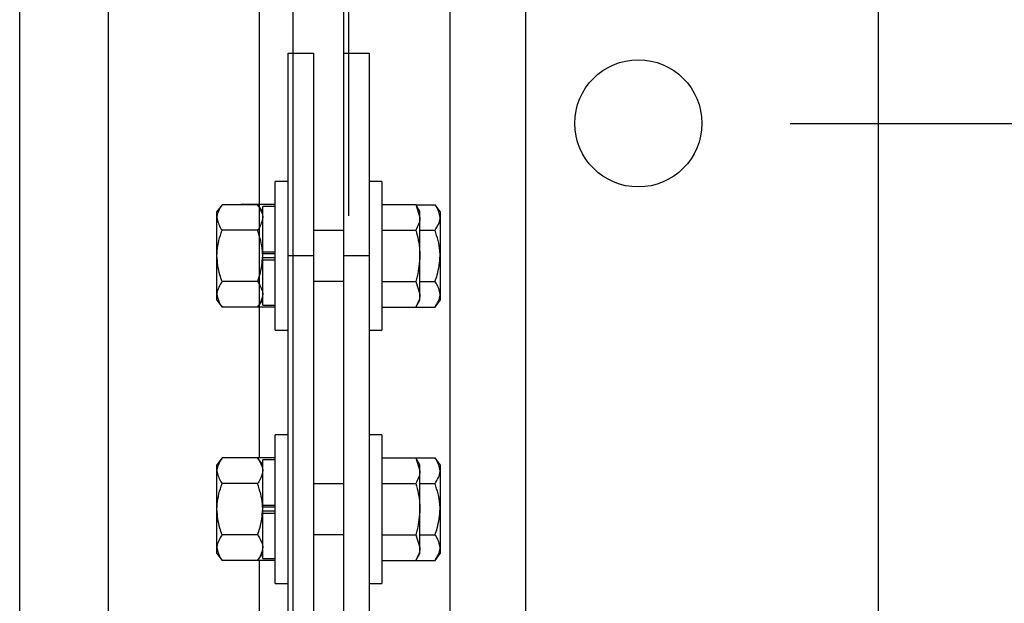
# Model space of a CAD drawing. Header units: inches. Extents: x 144.9 to 238.4, y 214.8 to 247.7.
# Tile 262 of 411: x 185.698 to 186.002, y 240.426 to 240.606. Entities that reach past the tile are written whole.
import ezdxf

# ---------------------------------------------------------------- set-up
doc = ezdxf.new("R2010")
doc.units = ezdxf.units.IN
doc.header["$LTSCALE"] = 0.25
doc.header["$MEASUREMENT"] = 0
doc.layers.add('ANNOTATIONS', color=1, linetype='Continuous')
doc.layers.add('MOTOR LH', color=7, linetype='Continuous')
doc.styles.add('ARIAL', font='arial.ttf', dxfattribs={"height": 0.09375})
doc.dimstyles.new('STANDARD$0', dxfattribs={"dimtxt": 0.09375, "dimasz": 0.09375, "dimexe": 0.03125, "dimexo": 0.046875, "dimgap": 0.09, "dimtad": 0, "dimtih": 1, "dimtoh": 1, "dimdec": 4, "dimzin": 0, "dimdsep": 46, "dimtxsty": 'ARIAL', "dimcen": 0.09, "dimadec": 0, "dimazin": 0, "dimtfac": 1, "dimtdec": 4, "dimtofl": 0, "dimtmove": 0, "dimatfit": 1, "dimfxl": 1, "dimtolj": 1, "dimtzin": 0, "dimarcsym": 0})

# ---------------------------------------------------------------- blocks, each defined once
blk = doc.blocks.new('*D45')
at = {"layer": 'ANNOTATIONS', "color": 0, "lineweight": -2, "transparency": 16777216}
for p, q in [((186.4019221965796, 240.6674785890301), (186.4019221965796, 240.7612285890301)), ((185.9359812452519, 240.5737285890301), (186.4331721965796, 240.5737285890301)), ((185.9037643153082, 239.9947364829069), (186.4331721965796, 239.9947364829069)), ((186.4019221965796, 239.9009864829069), (186.4019221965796, 239.8072364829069))]:
    blk.add_line(p, q, dxfattribs=at)
at = {"layer": 'ANNOTATIONS', "color": 0, "transparency": 16777216}
for points in [[(186.3862971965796, 240.6674785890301), (186.4175471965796, 240.6674785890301), (186.4019221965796, 240.5737285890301)], [(186.3862971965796, 239.9009864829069), (186.4175471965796, 239.9009864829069), (186.4019221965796, 239.9947364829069)]]:
    blk.add_solid(points, dxfattribs=at)
at = {"layer": 'defpoints', "color": 0, "transparency": 16777216}
for p in [(185.8891062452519, 240.5737285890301), (186.4019221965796, 240.5737285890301), (185.8568893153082, 239.9947364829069)]:
    blk.add_point(p, dxfattribs=at)
at = {"layer": 'ANNOTATIONS', "color": 0, "transparency": 16777216, "insert": (186.4019221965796, 240.280305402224), "char_height": 0.09375, "attachment_point": 5, "style": 'ARIAL'}
blk.add_mtext('\\A1;4 1/2"\\PPHOTOEYE', dxfattribs=at)
blk = doc.blocks.new('*D46')
at = {"layer": 'ANNOTATIONS', "color": 0, "lineweight": -2, "transparency": 16777216}
for p, q in [((185.9359812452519, 241.8252091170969), (187.1487596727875, 241.8252091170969)), ((187.1175096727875, 241.7314591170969), (187.1175096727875, 241.1341035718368)), ((187.1175096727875, 240.0884864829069), (187.1175096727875, 240.7004584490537)), ((185.9037643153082, 239.9947364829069), (187.1487596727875, 239.9947364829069))]:
    blk.add_line(p, q, dxfattribs=at)
at = {"layer": 'ANNOTATIONS', "color": 0, "transparency": 16777216}
for points in [[(187.1018846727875, 241.7314591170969), (187.1331346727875, 241.7314591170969), (187.1175096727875, 241.8252091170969)], [(187.1018846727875, 240.0884864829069), (187.1331346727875, 240.0884864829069), (187.1175096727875, 239.9947364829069)]]:
    blk.add_solid(points, dxfattribs=at)
at = {"layer": 'defpoints', "color": 0, "transparency": 16777216}
for p in [(185.8891062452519, 241.8252091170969), (187.1175096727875, 241.8252091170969), (185.8568893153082, 239.9947364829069)]:
    blk.add_point(p, dxfattribs=at)
at = {"layer": 'ANNOTATIONS', "color": 0, "transparency": 16777216, "insert": (187.1175096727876, 240.9172810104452), "char_height": 0.09375, "attachment_point": 5, "style": 'ARIAL'}
blk.add_mtext('\\A1;51"\\PPHOTOEYE', dxfattribs=at)
blk = doc.blocks.new('*D54')
at = {"layer": 'ANNOTATIONS', "color": 0, "lineweight": -2, "transparency": 16777216}
for p, q in [((186.1939933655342, 243.8403751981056), (188.0295413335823, 243.8403751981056)), ((187.9982913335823, 243.7466251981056), (187.9982913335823, 242.1349859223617)), ((187.9982913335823, 240.0884864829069), (187.9982913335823, 241.7001257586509)), ((185.9481937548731, 239.9947364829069), (188.0295413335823, 239.9947364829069))]:
    blk.add_line(p, q, dxfattribs=at)
at = {"layer": 'ANNOTATIONS', "color": 0, "transparency": 16777216}
for points in [[(187.9826663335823, 243.7466251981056), (188.0139163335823, 243.7466251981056), (187.9982913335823, 243.8403751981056)], [(187.9826663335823, 240.0884864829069), (188.0139163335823, 240.0884864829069), (187.9982913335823, 239.9947364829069)]]:
    blk.add_solid(points, dxfattribs=at)
at = {"layer": 'defpoints', "color": 0, "transparency": 16777216}
for p in [(186.1471183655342, 243.8403751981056), (187.9982913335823, 243.8403751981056), (185.9013187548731, 239.9947364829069)]:
    blk.add_point(p, dxfattribs=at)
at = {"layer": 'ANNOTATIONS', "color": 0, "transparency": 16777216, "insert": (187.9982913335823, 241.9175558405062), "char_height": 0.09375, "attachment_point": 5, "style": 'ARIAL'}
blk.add_mtext('\\A1;OPENING\\P HEIGHT', dxfattribs=at)

msp = doc.modelspace()

# ---------------------------------------------------------------- linework, layer by layer
at = {"layer": 'MOTOR LH'}
for p, q in [((185.7825687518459, 240.1472815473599), (185.7825687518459, 244.6744814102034)), ((185.7981937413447, 240.0114671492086), (185.7981937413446, 244.6744241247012)), ((185.6981937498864, 240.3112003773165), (185.6981937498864, 243.9947366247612)), ((185.7255374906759, 243.9631675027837), (185.7255374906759, 240.3701694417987)), ((185.7721968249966, 240.4705345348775), (185.7721968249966, 243.9631675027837)), ((185.8310062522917, 240.3660745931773), (185.8310062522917, 243.7525497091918)), ((185.854443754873, 240.3891125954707), (185.854443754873, 243.7470389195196)), ((185.9631562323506, 240.7612288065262), (185.9631562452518, 240.3862285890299)), ((185.7997562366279, 240.5452188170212), (185.7997562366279, 240.616031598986)), ((185.7810060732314, 240.5953546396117), (185.7888186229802, 240.5953546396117)), ((185.7810060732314, 240.0114671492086), (185.7810060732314, 240.5953546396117)), ((185.7888186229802, 240.5953546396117), (185.7888186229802, 240.0114671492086)), ((185.7981937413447, 240.5953546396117), (185.8060059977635, 240.5953546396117)), ((185.8060059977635, 240.5953546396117), (185.8060059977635, 240.0016046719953)), ((185.7810060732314, 240.555792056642), (185.7770685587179, 240.555792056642)), ((185.7770685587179, 240.509917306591), (185.7770685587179, 240.555792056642)), ((185.8099436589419, 240.555792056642), (185.8060059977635, 240.555792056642)), ((185.8099436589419, 240.555792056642), (185.8099436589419, 240.509917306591)), ((185.7606310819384, 240.5486415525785), (185.7590686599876, 240.5465266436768)), ((185.7716311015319, 240.5486415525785), (185.7606310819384, 240.5486415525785)), ((185.7665410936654, 240.5486597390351), (185.7665306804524, 240.5486415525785)), ((185.7770685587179, 240.5486597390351), (185.7665410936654, 240.5486597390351)), ((185.7731936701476, 240.5465266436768), (185.7716311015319, 240.5486415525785)), ((185.7770685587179, 240.5480733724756), (185.7731936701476, 240.5480733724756)), ((185.7731936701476, 240.5176359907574), (185.7731936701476, 240.5480733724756)), ((185.8099436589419, 240.5486597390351), (185.8204709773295, 240.5486597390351)), ((185.8216935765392, 240.5465421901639), (185.8204709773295, 240.5486597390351)), ((185.8204709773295, 240.5486597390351), (185.8216935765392, 240.5447082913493)), ((185.8204815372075, 240.5486415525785), (185.8263809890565, 240.5486415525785)), ((185.8279435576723, 240.5465266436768), (185.8263809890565, 240.5486415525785)), ((185.7590686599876, 240.5191827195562), (185.7590686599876, 240.5465266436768)), ((185.8216935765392, 240.5191671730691), (185.8216935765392, 240.5465421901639)), ((185.8279435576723, 240.5465266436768), (185.8279435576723, 240.5191827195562)), ((185.7716311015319, 240.540748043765), (185.7606310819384, 240.540748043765)), ((185.7981937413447, 240.5406670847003), (185.7888186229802, 240.5406670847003)), ((185.8099436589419, 240.5407571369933), (185.8204709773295, 240.5407571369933)), ((185.8216935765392, 240.540748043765), (185.8263809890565, 240.540748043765)), ((185.7731936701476, 240.5340486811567), (185.7770685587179, 240.5340486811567)), ((185.7770685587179, 240.5334922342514), (185.7731936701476, 240.5334922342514)), ((185.7888186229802, 240.5328545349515), (185.7810060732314, 240.5328545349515)), ((185.8060059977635, 240.5328545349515), (185.7981937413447, 240.5328545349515)), ((185.7770685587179, 240.5322171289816), (185.7731936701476, 240.5322171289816)), ((185.7731936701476, 240.5316606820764), (185.7770685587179, 240.5316606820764)), ((185.7716311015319, 240.524961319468), (185.7606310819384, 240.524961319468)), ((185.7888186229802, 240.5250422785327), (185.7981937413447, 240.5250422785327)), ((185.8099436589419, 240.5249522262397), (185.8204709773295, 240.5249522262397)), ((185.8204709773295, 240.5249522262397), (185.8216935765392, 240.5210010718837)), ((185.8216935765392, 240.524961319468), (185.8263809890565, 240.524961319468)), ((185.7590686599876, 240.5191827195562), (185.7606310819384, 240.5170678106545)), ((185.7716311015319, 240.5170678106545), (185.7731936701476, 240.5191827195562)), ((185.7731936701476, 240.5176359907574), (185.7770685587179, 240.5176359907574)), ((185.8204709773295, 240.5170496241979), (185.8216935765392, 240.5191671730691)), ((185.8263809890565, 240.5170678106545), (185.8279435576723, 240.5191827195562)), ((185.7716311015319, 240.5170678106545), (185.7606310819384, 240.5170678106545)), ((185.7665306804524, 240.5170678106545), (185.7665410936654, 240.5170496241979)), ((185.7770685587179, 240.5170496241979), (185.7665410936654, 240.5170496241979)), ((185.8099436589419, 240.5170496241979), (185.8204709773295, 240.5170496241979)), ((185.8204815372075, 240.5170678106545), (185.8263809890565, 240.5170678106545)), ((185.7770685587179, 240.509917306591), (185.7810060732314, 240.509917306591)), ((185.8060059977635, 240.509917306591), (185.8099436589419, 240.509917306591)), ((185.7810060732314, 240.4776671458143), (185.7770685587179, 240.4776671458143)), ((185.7770685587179, 240.4317921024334), (185.7770685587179, 240.4776671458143)), ((185.8099436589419, 240.4776671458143), (185.8060059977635, 240.4776671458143)), ((185.8099436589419, 240.4776671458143), (185.8099436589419, 240.4317921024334)), ((185.7606310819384, 240.4705166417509), (185.7590686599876, 240.4684014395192)), ((185.7716311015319, 240.4705166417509), (185.7606310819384, 240.4705166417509)), ((185.7665410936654, 240.4705345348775), (185.7665306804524, 240.4705166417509)), ((185.7770685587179, 240.4705345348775), (185.7665410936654, 240.4705345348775)), ((185.7731936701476, 240.4684014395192), (185.7716311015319, 240.4705166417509)), ((185.7770685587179, 240.4699484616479), (185.7731936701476, 240.4699484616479)), ((185.7731936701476, 240.4395107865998), (185.7731936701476, 240.4699484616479)), ((185.8099436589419, 240.4705345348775), (185.8204709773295, 240.4705345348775)), ((185.8216935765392, 240.4684172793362), (185.8204709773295, 240.4705345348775)), ((185.8204709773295, 240.4705345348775), (185.8216935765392, 240.4665833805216)), ((185.8204815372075, 240.4705166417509), (185.8263809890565, 240.4705166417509)), ((185.8279435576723, 240.4684014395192), (185.8263809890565, 240.4705166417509)), ((185.7590686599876, 240.4410578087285), (185.7590686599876, 240.4684014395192)), ((185.8216935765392, 240.4410422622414), (185.8216935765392, 240.4684172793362)), ((185.8279435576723, 240.4684014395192), (185.8279435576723, 240.4410578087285)), ((185.7716311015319, 240.4626231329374), (185.7606310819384, 240.4626231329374)), ((185.7981937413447, 240.4625421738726), (185.7888186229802, 240.4625421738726)), ((185.8099436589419, 240.4626322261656), (185.8204709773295, 240.4626322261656)), ((185.8216935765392, 240.4626231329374), (185.8263809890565, 240.4626231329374)), ((185.7731936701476, 240.455923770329), (185.7770685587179, 240.455923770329)), ((185.7770685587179, 240.4553670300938), (185.7731936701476, 240.4553670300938)), ((185.7770685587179, 240.4540922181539), (185.7731936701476, 240.4540922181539)), ((185.7731936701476, 240.4535354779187), (185.7770685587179, 240.4535354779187)), ((185.7716311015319, 240.4468361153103), (185.7606310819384, 240.4468361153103)), ((185.7888186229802, 240.4469170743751), (185.7981937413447, 240.4469170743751)), ((185.8099436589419, 240.446827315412), (185.8204709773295, 240.446827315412)), ((185.8204709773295, 240.446827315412), (185.8216935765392, 240.4428758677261)), ((185.8216935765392, 240.4468361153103), (185.8263809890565, 240.4468361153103)), ((185.7590686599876, 240.4410578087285), (185.7606310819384, 240.4389426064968)), ((185.7716311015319, 240.4389426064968), (185.7606310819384, 240.4389426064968)), ((185.7665306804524, 240.4389426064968), (185.7665410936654, 240.4389247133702)), ((185.7770685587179, 240.4389247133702), (185.7665410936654, 240.4389247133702)), ((185.7716311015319, 240.4389426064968), (185.7731936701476, 240.4410578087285)), ((185.7721968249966, 240.4078546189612), (185.7721968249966, 240.4389247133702)), ((185.7731936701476, 240.4395107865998), (185.7770685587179, 240.4395107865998)), ((185.8099436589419, 240.4389247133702), (185.8204709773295, 240.4389247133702)), ((185.8204709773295, 240.4389247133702), (185.8216935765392, 240.4410422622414)), ((185.8204815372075, 240.4389426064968), (185.8263809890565, 240.4389426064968)), ((185.8263809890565, 240.4389426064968), (185.8279435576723, 240.4410578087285)), ((185.7770685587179, 240.4317921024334), (185.7810060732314, 240.4317921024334)), ((185.8060059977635, 240.4317921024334), (185.8099436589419, 240.4317921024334))]:
    msp.add_line(p, q, dxfattribs=at)
msp.add_circle((185.8891062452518, 240.5737285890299), 0.01962266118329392, dxfattribs=at)
for points, knots in [([(185.7606310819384, 240.5486415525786), (185.7598886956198, 240.5474298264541), (185.7590921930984, 240.5461297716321), (185.7590701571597, 240.5447860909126), (185.7590686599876, 240.5446947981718)], [0, 0, 0, 0, 0.9320577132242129, 1, 1, 1, 1]), ([(185.7716311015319, 240.5486415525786), (185.7723735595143, 240.5474298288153), (185.7731701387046, 240.5461297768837), (185.7731921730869, 240.5447860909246), (185.7731936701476, 240.5446947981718)], [0, 0, 0, 0, 0.9320579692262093, 1, 1, 1, 1]), ([(185.8279435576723, 240.5446947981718), (185.8276982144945, 240.5458696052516), (185.8274169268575, 240.5472165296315), (185.8264983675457, 240.5484800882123), (185.8263809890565, 240.5486415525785)], [0, 0, 0, 0, 0.8722145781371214, 0.9999999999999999, 0.9999999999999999, 0.9999999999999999, 0.9999999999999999]), ([(185.7590686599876, 240.5446947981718), (185.7593139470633, 240.543519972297), (185.7595951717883, 240.5421730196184), (185.7605137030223, 240.5409095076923), (185.7606310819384, 240.540748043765)], [0, 0, 0, 0, 0.8722102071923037, 1, 1, 1, 1]), ([(185.7731936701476, 240.5446947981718), (185.7729483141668, 240.5435199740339), (185.7726670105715, 240.5421730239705), (185.7717484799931, 240.5409095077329), (185.7716311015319, 240.540748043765)], [0, 0, 0, 0, 0.8722106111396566, 1, 1, 1, 1]), ([(185.8216935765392, 240.5447082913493), (185.8216923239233, 240.5446146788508), (185.821674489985, 240.5432818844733), (185.821050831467, 240.5419735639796), (185.8204709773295, 240.5407571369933)], [0, 0, 0, 0, 0.07023776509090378, 1, 1, 1, 1]), ([(185.8263809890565, 240.540748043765), (185.8271238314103, 240.5419598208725), (185.8279208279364, 240.5432599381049), (185.8279421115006, 240.5446035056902), (185.8279435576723, 240.5446947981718)], [0, 0, 0, 0, 0.932052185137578, 1, 1, 1, 1]), ([(185.7590686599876, 240.5328545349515), (185.7590805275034, 240.5333654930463), (185.7591430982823, 240.5360594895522), (185.7599650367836, 240.5386493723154), (185.7606310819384, 240.540748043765)], [0, 0, 0, 0, 0.1896654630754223, 1, 1, 1, 1]), ([(185.7731936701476, 240.5328545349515), (185.7731817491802, 240.5333654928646), (185.7731188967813, 240.5360594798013), (185.7722970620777, 240.538649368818), (185.7716311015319, 240.540748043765)], [0, 0, 0, 0, 0.1896660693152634, 0.9999999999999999, 0.9999999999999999, 0.9999999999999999, 0.9999999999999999]), ([(185.8204709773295, 240.5407571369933), (185.8209741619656, 240.5387388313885), (185.8216240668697, 240.536132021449), (185.8216807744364, 240.5334581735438), (185.8216935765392, 240.5328545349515)], [0, 0, 0, 0, 0.7742434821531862, 1, 1, 1, 1]), ([(185.8279435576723, 240.5328545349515), (185.8279317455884, 240.5333654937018), (185.8278694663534, 240.5360595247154), (185.8270472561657, 240.5386493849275), (185.8263809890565, 240.540748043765)], [0, 0, 0, 0, 0.1896632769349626, 0.9999999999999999, 0.9999999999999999, 0.9999999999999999, 0.9999999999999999]), ([(185.7606310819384, 240.524961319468), (185.7603938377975, 240.5256266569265), (185.759488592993, 240.5281653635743), (185.7592469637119, 240.5308635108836), (185.7590686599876, 240.5328545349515)], [0, 0, 0, 0, 0.2620773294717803, 1, 1, 1, 1]), ([(185.7716311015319, 240.524961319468), (185.7718683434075, 240.5256266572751), (185.7727735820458, 240.5281653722), (185.7730153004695, 240.5308635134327), (185.7731936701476, 240.5328545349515)], [0, 0, 0, 0, 0.2620766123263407, 1, 1, 1, 1]), ([(185.8216935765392, 240.5328545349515), (185.8215367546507, 240.5307228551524), (185.8213399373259, 240.5280475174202), (185.8206177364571, 240.5254749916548), (185.8204709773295, 240.5249522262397)], [0, 0, 0, 0, 0.796789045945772, 0.9999999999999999, 0.9999999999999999, 0.9999999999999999, 0.9999999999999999]), ([(185.8263809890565, 240.524961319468), (185.8266182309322, 240.5256266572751), (185.8275234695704, 240.5281653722), (185.8277651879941, 240.5308635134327), (185.8279435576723, 240.5328545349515)], [0, 0, 0, 0, 0.2620766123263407, 1, 1, 1, 1]), ([(185.7606310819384, 240.524961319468), (185.7598886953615, 240.5237495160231), (185.7590921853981, 240.5224493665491), (185.7590701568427, 240.5211058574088), (185.7590686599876, 240.5210145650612)], [0, 0, 0, 0, 0.9320493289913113, 1, 1, 1, 1]), ([(185.7716311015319, 240.524961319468), (185.7723735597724, 240.5237495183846), (185.7731701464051, 240.5224493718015), (185.7731921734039, 240.5211058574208), (185.7731936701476, 240.5210145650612)], [0, 0, 0, 0, 0.9320495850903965, 0.9999999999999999, 0.9999999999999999, 0.9999999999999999, 0.9999999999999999]), ([(185.8279435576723, 240.5210145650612), (185.8276982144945, 240.522189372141), (185.8274169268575, 240.5235362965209), (185.8264983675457, 240.5247998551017), (185.8263809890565, 240.524961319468)], [0, 0, 0, 0, 0.8722145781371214, 0.9999999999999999, 0.9999999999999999, 0.9999999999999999, 0.9999999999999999]), ([(185.7590686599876, 240.5210145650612), (185.7593138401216, 240.5198394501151), (185.7595949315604, 240.5184922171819), (185.7605137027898, 240.5172291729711), (185.7606310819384, 240.5170678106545)], [0, 0, 0, 0, 0.872243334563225, 1, 1, 1, 1]), ([(185.7731936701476, 240.5210145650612), (185.7729484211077, 240.5198394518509), (185.7726672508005, 240.5184922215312), (185.7717484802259, 240.5172291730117), (185.7716311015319, 240.5170678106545)], [0, 0, 0, 0, 0.872243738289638, 0.9999999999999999, 0.9999999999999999, 0.9999999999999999, 0.9999999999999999]), ([(185.8216935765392, 240.5210010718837), (185.8216923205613, 240.5209073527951), (185.8216744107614, 240.5195709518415), (185.8210508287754, 240.5182644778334), (185.8204709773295, 240.5170496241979)], [0, 0, 0, 0, 0.07012797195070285, 1, 1, 1, 1]), ([(185.8263809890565, 240.5170678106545), (185.8271238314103, 240.5182795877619), (185.8279208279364, 240.5195797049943), (185.8279421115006, 240.5209232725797), (185.8279435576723, 240.5210145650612)], [0, 0, 0, 0, 0.932052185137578, 1, 1, 1, 1]), ([(185.7606310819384, 240.4705166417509), (185.7598886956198, 240.4693049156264), (185.7590921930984, 240.4680048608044), (185.7590701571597, 240.4666611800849), (185.7590686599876, 240.4665698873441)], [0, 0, 0, 0, 0.9320577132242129, 1, 1, 1, 1]), ([(185.7716311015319, 240.4705166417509), (185.7723735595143, 240.4693049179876), (185.7731701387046, 240.468004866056), (185.7731921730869, 240.4666611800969), (185.7731936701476, 240.4665698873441)], [0, 0, 0, 0, 0.9320579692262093, 1, 1, 1, 1]), ([(185.8279435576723, 240.4665698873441), (185.8276982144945, 240.4677446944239), (185.8274169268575, 240.4690916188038), (185.8264983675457, 240.4703551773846), (185.8263809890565, 240.4705166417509)], [0, 0, 0, 0, 0.8722145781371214, 0.9999999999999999, 0.9999999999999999, 0.9999999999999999, 0.9999999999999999]), ([(185.7590686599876, 240.4665698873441), (185.7593139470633, 240.4653950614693), (185.7595951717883, 240.4640481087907), (185.7605137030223, 240.4627845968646), (185.7606310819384, 240.4626231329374)], [0, 0, 0, 0, 0.8722102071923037, 1, 1, 1, 1]), ([(185.7731936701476, 240.4665698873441), (185.7729483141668, 240.4653950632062), (185.7726670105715, 240.4640481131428), (185.7717484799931, 240.4627845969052), (185.7716311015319, 240.4626231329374)], [0, 0, 0, 0, 0.8722106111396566, 1, 1, 1, 1]), ([(185.8216935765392, 240.4665833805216), (185.8216923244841, 240.4664896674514), (185.8216745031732, 240.4651557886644), (185.8210508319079, 240.4638480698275), (185.8204709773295, 240.4626322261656)], [0, 0, 0, 0, 0.07025606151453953, 1, 1, 1, 1]), ([(185.8263809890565, 240.4626231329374), (185.8271238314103, 240.4638349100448), (185.8279208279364, 240.4651350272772), (185.8279421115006, 240.4664785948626), (185.8279435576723, 240.4665698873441)], [0, 0, 0, 0, 0.932052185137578, 1, 1, 1, 1]), ([(185.7590686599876, 240.4547296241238), (185.7590805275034, 240.4552405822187), (185.7591430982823, 240.4579345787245), (185.7599650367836, 240.4605244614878), (185.7606310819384, 240.4626231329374)], [0, 0, 0, 0, 0.1896654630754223, 1, 1, 1, 1]), ([(185.7731936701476, 240.4547296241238), (185.7731817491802, 240.4552405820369), (185.7731188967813, 240.4579345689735), (185.7722970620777, 240.4605244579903), (185.7716311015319, 240.4626231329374)], [0, 0, 0, 0, 0.1896660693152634, 0.9999999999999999, 0.9999999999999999, 0.9999999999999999, 0.9999999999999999]), ([(185.8204709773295, 240.4626322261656), (185.82097416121, 240.4606138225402), (185.8216240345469, 240.4580070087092), (185.8216807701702, 240.4553331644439), (185.8216935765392, 240.4547296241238)], [0, 0, 0, 0, 0.7742799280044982, 1, 1, 1, 1]), ([(185.8279435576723, 240.4547296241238), (185.8279317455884, 240.455240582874), (185.8278694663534, 240.4579346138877), (185.8270472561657, 240.4605244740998), (185.8263809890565, 240.4626231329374)], [0, 0, 0, 0, 0.1896632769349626, 0.9999999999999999, 0.9999999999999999, 0.9999999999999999, 0.9999999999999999]), ([(185.7606310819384, 240.4468361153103), (185.7603938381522, 240.4475015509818), (185.7594886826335, 240.4500403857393), (185.7592469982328, 240.4527386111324), (185.7590686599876, 240.4547296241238)], [0, 0, 0, 0, 0.2621027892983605, 1, 1, 1, 1]), ([(185.7716311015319, 240.4468361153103), (185.7718683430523, 240.4475015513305), (185.7727734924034, 240.4500403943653), (185.7730152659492, 240.4527386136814), (185.7731936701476, 240.4547296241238)], [0, 0, 0, 0, 0.2621020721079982, 1, 1, 1, 1]), ([(185.8216935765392, 240.4547296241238), (185.8215367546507, 240.4525979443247), (185.8213399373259, 240.4499226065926), (185.8206177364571, 240.4473500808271), (185.8204709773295, 240.446827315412)], [0, 0, 0, 0, 0.796789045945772, 0.9999999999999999, 0.9999999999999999, 0.9999999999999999, 0.9999999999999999]), ([(185.8263809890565, 240.4468361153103), (185.826618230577, 240.4475015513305), (185.827523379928, 240.4500403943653), (185.8277651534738, 240.4527386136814), (185.8279435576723, 240.4547296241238)], [0, 0, 0, 0, 0.2621020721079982, 1, 1, 1, 1]), ([(185.7606310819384, 240.4468361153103), (185.7598886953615, 240.4456243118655), (185.7590921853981, 240.4443241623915), (185.7590701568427, 240.4429806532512), (185.7590686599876, 240.4428893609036)], [0, 0, 0, 0, 0.9320493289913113, 1, 1, 1, 1]), ([(185.7716311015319, 240.4468361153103), (185.7723735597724, 240.445624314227), (185.7731701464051, 240.4443241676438), (185.7731921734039, 240.4429806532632), (185.7731936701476, 240.4428893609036)], [0, 0, 0, 0, 0.9320495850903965, 0.9999999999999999, 0.9999999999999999, 0.9999999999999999, 0.9999999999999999]), ([(185.8279435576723, 240.4428893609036), (185.8276982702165, 240.4440645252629), (185.8274170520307, 240.4454118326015), (185.826498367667, 240.4466747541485), (185.8263809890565, 240.4468361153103)], [0, 0, 0, 0, 0.8722318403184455, 1, 1, 1, 1]), ([(185.7590686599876, 240.4428893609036), (185.759313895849, 240.4417146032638), (185.7595950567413, 240.4403677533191), (185.7605137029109, 240.4391040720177), (185.7606310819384, 240.4389426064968)], [0, 0, 0, 0, 0.8722260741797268, 1, 1, 1, 1]), ([(185.7731936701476, 240.4428893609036), (185.7729483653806, 240.4417146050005), (185.7726671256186, 240.4403677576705), (185.7717484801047, 240.4391040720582), (185.7716311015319, 240.4389426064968)], [0, 0, 0, 0, 0.8722264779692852, 1, 1, 1, 1]), ([(185.8216935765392, 240.4428758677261), (185.8216923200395, 240.4427822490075), (185.8216743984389, 240.4414469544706), (185.8210508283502, 240.4401400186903), (185.8204709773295, 240.4389247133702)], [0, 0, 0, 0, 0.07011091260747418, 1, 1, 1, 1]), ([(185.8263809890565, 240.4389426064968), (185.827123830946, 240.4401549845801), (185.8279208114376, 240.4414557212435), (185.8279421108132, 240.4427981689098), (185.8279435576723, 240.4428893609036)], [0, 0, 0, 0, 0.9320703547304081, 1, 1, 1, 1])]:
    msp.add_open_spline(points, degree=3, knots=knots, dxfattribs=at)

# ---------------------------------------------------------------- dimensions: what is measured, and where the dimension line sits
at = {"layer": 'ANNOTATIONS'}
dim = msp.add_linear_dim(base=(187.9982913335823, 243.8403751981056), p1=(185.901318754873, 239.9947364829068), p2=(186.1471183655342, 243.8403751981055), angle=90, text='OPENING\\P HEIGHT', dimstyle='STANDARD$0', dxfattribs=at)
dim.commit()
dim.dimension.update_dxf_attribs({"geometry": '*D54', "text_midpoint": (187.9982913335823, 241.9175558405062)})
for base, p2, text, picture, middle in [((187.1175096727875, 241.8252091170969), (185.8891062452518, 241.8252091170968), '51"\\PPHOTOEYE', '*D46', (187.1175096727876, 240.9172810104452)), ((186.4019221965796, 240.5737285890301), (185.8891062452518, 240.5737285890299), '4 1/2"\\PPHOTOEYE', '*D45', (186.4019221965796, 240.280305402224))]:
    dim = msp.add_linear_dim(base=base, p1=(185.8568893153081, 239.9947364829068), p2=p2, angle=90, text=text, dimstyle='STANDARD$0', dxfattribs=at)
    dim.commit()
    dim.dimension.update_dxf_attribs({"geometry": picture, "text_midpoint": middle, "dimtype": 160})

doc.saveas('drawing.dxf')
